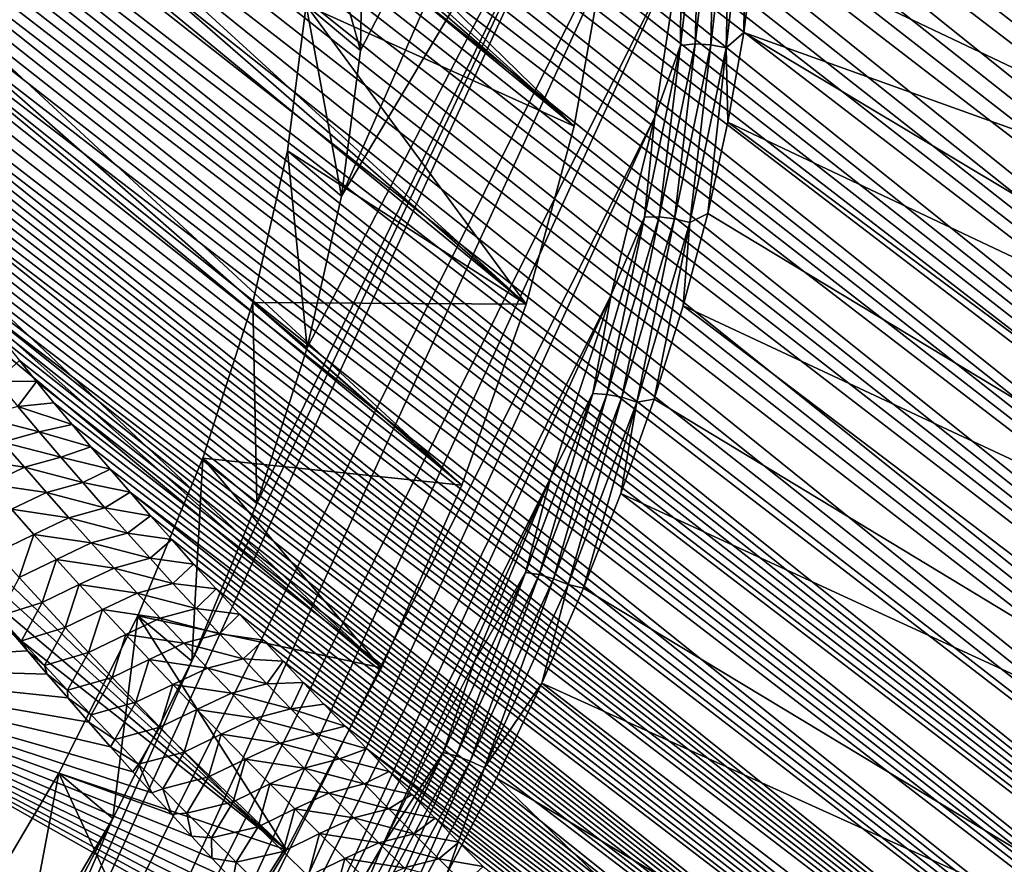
# Model space of a CAD drawing. Header units: metres. Extents: x -82 to 82, y -464 to 32.
# Tile 311 of 409: x 43.31 to 50.74, y -19.81 to -13.43. Entities that reach past the tile are written whole.
import ezdxf

# ---------------------------------------------------------------- set-up
doc = ezdxf.new("R2010")
doc.units = ezdxf.units.M
doc.layers.add('solid_K244121000C07', color=7, linetype='CONTINUOUS')

msp = doc.modelspace()

# ---------------------------------------------------------------- linework, layer by layer
at = {"layer": 'solid_K244121000C07'}
for points in [[(28.500217, 2.882186, 16.009052), (47.729076, -12.937846, 33.763187), (47.495743, -14.239585, 32.823467)], [(28.774855, 1.927367, 15.903305), (28.500217, 2.882186, 16.009052), (47.495743, -14.239585, 32.823467)], [(29.021696, 0.955978, 15.8224), (28.774855, 1.927367, 15.903305), (47.495743, -14.239585, 32.823467)], [(29.021696, 0.955978, 15.8224), (47.495743, -14.239585, 32.823467), (47.133812, -15.58215, 31.986959)], [(29.23583, -0.019556, 15.76529), (29.021696, 0.955978, 15.8224), (47.133812, -15.58215, 31.986959)], [(29.415125, -0.991915, 15.730751), (29.23583, -0.019556, 15.76529), (47.133812, -15.58215, 31.986959)], [(29.415125, -0.991915, 15.730751), (47.133812, -15.58215, 31.986959), (46.647621, -16.949772, 31.263393)], [(29.559109, -1.956141, 15.717944), (29.415125, -0.991915, 15.730751), (46.647621, -16.949772, 31.263393)], [(29.667227, -2.90712, 15.725371), (29.559109, -1.956141, 15.717944), (46.647621, -16.949772, 31.263393)], [(29.667227, -2.90712, 15.725371), (46.647621, -16.949772, 31.263393), (46.041779, -18.329327, 30.659777)], [(29.740007, -3.842077, 15.751963), (29.667227, -2.90712, 15.725371), (46.041779, -18.329327, 30.659777)], [(29.778446, -4.758889, 15.796915), (29.740007, -3.842077, 15.751963), (46.041779, -18.329327, 30.659777)], [(29.778446, -4.758889, 15.796915), (46.041779, -18.329327, 30.659777), (45.323975, -19.703331, 30.183741)], [(29.783459, -5.655798, 15.859275), (29.778446, -4.758889, 15.796915), (45.323975, -19.703331, 30.183741)], [(29.756281, -6.532242, 15.938465), (29.783459, -5.655798, 15.859275), (45.323975, -19.703331, 30.183741)], [(29.698212, -7.387088, 16.033957), (29.756281, -6.532242, 15.938465), (45.323975, -19.703331, 30.183741)], [(29.610624, -8.218371, 16.145044), (29.698212, -7.387088, 16.033957), (44.500805, -21.059212, 29.839617)], [(29.698212, -7.387088, 16.033957), (45.323975, -19.703331, 30.183741), (44.500805, -21.059212, 29.839617)], [(29.494551, -9.028098, 16.271677), (29.610624, -8.218371, 16.145044), (44.500805, -21.059212, 29.839617)], [(64.834976, -25.119036, 80.176231), (43.883732, -8.323991, 60.163883), (43.5858, -8.330283, 60.123425)], [(65.316963, -24.712254, 79.868271), (44.20718, -8.327457, 60.221996), (43.883732, -8.323991, 60.163883)], [(64.834976, -25.119036, 80.176231), (65.316963, -24.712254, 79.868271), (43.883732, -8.323991, 60.163883)], [(64.336166, -25.493633, 80.487686), (42.834633, -8.396905, 60.091354), (42.626247, -8.431354, 60.104568)], [(64.336166, -25.493633, 80.487686), (43.062752, -8.368033, 60.089104), (42.834633, -8.396905, 60.091354)], [(64.834976, -25.119036, 80.176231), (43.312481, -8.345377, 60.099106), (43.062752, -8.368033, 60.089104)], [(64.336166, -25.493633, 80.487686), (64.834976, -25.119036, 80.176231), (43.062752, -8.368033, 60.089104)], [(64.834976, -25.119036, 80.176231), (43.5858, -8.330283, 60.123425), (43.312481, -8.345377, 60.099106)], [(65.316963, -24.712254, 79.868271), (44.55732, -8.341947, 60.299618), (44.20718, -8.327457, 60.221996)], [(65.316963, -24.712254, 79.868271), (44.742947, -8.353851, 60.346474), (44.55732, -8.341947, 60.299618)], [(65.316963, -24.712254, 79.868271), (44.935673, -8.368929, 60.398834), (44.742947, -8.353851, 60.346474)], [(65.781586, -24.273102, 79.563919), (45.135643, -8.387292, 60.456886), (44.935673, -8.368929, 60.398834)], [(65.316963, -24.712254, 79.868271), (65.781586, -24.273102, 79.563919), (44.935673, -8.368929, 60.398834)], [(65.781586, -24.273102, 79.563919), (45.34341, -8.409449, 60.521267), (45.135643, -8.387292, 60.456886)], [(64.336166, -25.493633, 80.487686), (42.435463, -8.470701, 60.12746), (42.25959, -8.514233, 60.158707)], [(64.336166, -25.493633, 80.487686), (42.626247, -8.431354, 60.104568), (42.435463, -8.470701, 60.12746)], [(65.781586, -24.273102, 79.563919), (45.558769, -8.435196, 60.591793), (45.34341, -8.409449, 60.521267)], [(65.781586, -24.273102, 79.563919), (45.781994, -8.464779, 60.668797), (45.558769, -8.435196, 60.591793)], [(65.781586, -24.273102, 79.563919), (46.013653, -8.498717, 60.752934), (45.781994, -8.464779, 60.668797)], [(63.82093, -25.836189, 80.802544), (42.25959, -8.514233, 60.158707), (42.097073, -8.561757, 60.197723)], [(63.82093, -25.836189, 80.802544), (64.336166, -25.493633, 80.487686), (42.25959, -8.514233, 60.158707)], [(65.781586, -24.273102, 79.563919), (46.253456, -8.536733, 60.843929), (46.013653, -8.498717, 60.752934)], [(66.22818, -23.80135, 79.263321), (46.501831, -8.579205, 60.942272), (46.253456, -8.536733, 60.843929)], [(65.781586, -24.273102, 79.563919), (66.22818, -23.80135, 79.263321), (46.253456, -8.536733, 60.843929)], [(63.82093, -25.836189, 80.802544), (41.946445, -8.613113, 60.24403), (41.805573, -8.668403, 60.29744)], [(63.82093, -25.836189, 80.802544), (42.097073, -8.561757, 60.197723), (41.946445, -8.613113, 60.24403)], [(66.22818, -23.80135, 79.263321), (46.759361, -8.626662, 61.048622), (46.501831, -8.579205, 60.942272)], [(63.82093, -25.836189, 80.802544), (41.805573, -8.668403, 60.29744), (41.67342, -8.727686, 60.35788)], [(66.22818, -23.80135, 79.263321), (47.025688, -8.67877, 61.162643), (46.759361, -8.626662, 61.048622)], [(66.22818, -23.80135, 79.263321), (47.301388, -8.736048, 61.284985), (47.025688, -8.67877, 61.162643)], [(63.82093, -25.836189, 80.802544), (41.67342, -8.727686, 60.35788), (41.549168, -8.791111, 60.425411)], [(66.22818, -23.80135, 79.263321), (47.587025, -8.798993, 61.416267), (47.301388, -8.736048, 61.284985)], [(63.289597, -26.146694, 81.120674), (41.549168, -8.791111, 60.425411), (41.431942, -8.859061, 60.500416)], [(63.289597, -26.146694, 81.120674), (63.82093, -25.836189, 80.802544), (41.549168, -8.791111, 60.425411)], [(66.656013, -23.296719, 78.966629), (47.882198, -8.867239, 61.556122), (47.587025, -8.798993, 61.416267)], [(66.22818, -23.80135, 79.263321), (66.656013, -23.296719, 78.966629), (47.587025, -8.798993, 61.416267)], [(63.289597, -26.146694, 81.120674), (41.431942, -8.859061, 60.500416), (41.320946, -8.932129, 60.583572)], [(66.656013, -23.296719, 78.966629), (48.187656, -8.941479, 61.705379), (47.882198, -8.867239, 61.556122)], [(63.289597, -26.146694, 81.120674), (41.320946, -8.932129, 60.583572), (41.215778, -9.01079, 60.675488)], [(66.656013, -23.296719, 78.966629), (48.503895, -9.022168, 61.864613), (48.187656, -8.941479, 61.705379)], [(29.351082, -9.816728, 16.413862), (29.494551, -9.028098, 16.271677), (43.582558, -22.37991, 29.631804)], [(29.494551, -9.028098, 16.271677), (44.500805, -21.059212, 29.839617), (43.582558, -22.37991, 29.631804)], [(63.289597, -26.146694, 81.120674), (41.215778, -9.01079, 60.675488), (41.116058, -9.095607, 60.776924)], [(66.656013, -23.296719, 78.966629), (48.720448, -9.079293, 61.976044), (48.503895, -9.022168, 61.864613)], [(62.742474, -26.425037, 81.441925), (41.116058, -9.095607, 60.776924), (41.021797, -9.187693, 60.889343)], [(62.742474, -26.425037, 81.441925), (63.289597, -26.146694, 81.120674), (41.116058, -9.095607, 60.776924)], [(66.656013, -23.296719, 78.966629), (48.941875, -9.139371, 62.092041), (48.720448, -9.079293, 61.976044)], [(67.064224, -22.758879, 78.674011), (49.168491, -9.202697, 62.21294), (48.941875, -9.139371, 62.092041)], [(66.656013, -23.296719, 78.966629), (67.064224, -22.758879, 78.674011), (48.941875, -9.139371, 62.092041)], [(62.742474, -26.425037, 81.441925), (41.021797, -9.187693, 60.889343), (40.933014, -9.288031, 61.014137)], [(67.064224, -22.758879, 78.674011), (49.400383, -9.26936, 62.338863), (49.168491, -9.202697, 62.21294)], [(62.742474, -26.425037, 81.441925), (40.933014, -9.288031, 61.014137), (40.84972, -9.397694, 61.152859)], [(67.064224, -22.758879, 78.674011), (49.637199, -9.339012, 62.469425), (49.400383, -9.26936, 62.338863)], [(67.064224, -22.758879, 78.674011), (49.879227, -9.411945, 62.604965), (49.637199, -9.339012, 62.469425)], [(62.742474, -26.425037, 81.441925), (40.84972, -9.397694, 61.152859), (40.772804, -9.518192, 61.307667)], [(48.102795, -9.374327, 37.75996), (45.741318, -14.768174, 35.391949), (45.882454, -13.667352, 36.248089)], [(48.102795, -9.374327, 37.75996), (48.30323, -10.45756, 36.546276), (45.741318, -14.768174, 35.391949)], [(48.102795, -9.374327, 37.75996), (45.882454, -13.667352, 36.248089), (45.90155, -12.624491, 37.18454)], [(67.064224, -22.758879, 78.674011), (50.126812, -9.488504, 62.745876), (49.879227, -9.411945, 62.604965)], [(67.064224, -22.758879, 78.674011), (50.380241, -9.568975, 62.89249), (50.126812, -9.488504, 62.745876)], [(62.179813, -26.671011, 81.766106), (40.772804, -9.518192, 61.307667), (40.703236, -9.650862, 61.480553)], [(62.179813, -26.671011, 81.766106), (62.742474, -26.425037, 81.441925), (40.772804, -9.518192, 61.307667)], [(67.064224, -22.758879, 78.674011), (50.639103, -9.652934, 63.044346), (50.380241, -9.568975, 62.89249)], [(62.179813, -26.671011, 81.766106), (40.703236, -9.650862, 61.480553), (40.641975, -9.796873, 61.673374)], [(67.064224, -22.758879, 78.674011), (50.903542, -9.740541, 63.20163), (50.639103, -9.652934, 63.044346)], [(62.179813, -26.671011, 81.766106), (40.641975, -9.796873, 61.673374), (40.590816, -9.957867, 61.888592)], [(29.181263, -10.585462, 16.572058), (29.351082, -9.816728, 16.413862), (43.582558, -22.37991, 29.631804)], [(61.601822, -26.88431, 82.093048), (40.590816, -9.957867, 61.888592), (40.551723, -10.134602, 62.127518)], [(61.601822, -26.88431, 82.093048), (62.179813, -26.671011, 81.766106), (40.590816, -9.957867, 61.888592)], [(61.601822, -26.88431, 82.093048), (40.551723, -10.134602, 62.127518), (40.52626, -10.327674, 62.391285)], [(61.601822, -26.88431, 82.093048), (40.52626, -10.327674, 62.391285), (40.516453, -10.537777, 62.681065)], [(48.30323, -10.45756, 36.546276), (41.150841, -26.103186, 30.008549), (44.610775, -18.277868, 33.406902)], [(48.30323, -10.45756, 36.546276), (48.370853, -11.626131, 35.399551), (41.150841, -26.103186, 30.008549)], [(48.30323, -10.45756, 36.546276), (44.610775, -18.277868, 33.406902), (45.101421, -17.088125, 33.962303)], [(48.30323, -10.45756, 36.546276), (45.101421, -17.088125, 33.962303), (45.479866, -15.913304, 34.626759)], [(48.30323, -10.45756, 36.546276), (45.479866, -15.913304, 34.626759), (45.741318, -14.768174, 35.391949)], [(61.601822, -26.88431, 82.093048), (40.516453, -10.537777, 62.681065), (40.518169, -10.649652, 62.836357)], [(29.181263, -10.585462, 16.572058), (43.582558, -22.37991, 29.631804), (42.578362, -23.652468, 29.56222)], [(61.008587, -27.064528, 82.422531), (40.518169, -10.649652, 62.836357), (40.524429, -10.766109, 62.998688)], [(61.008587, -27.064528, 82.422531), (61.601822, -26.88431, 82.093048), (40.518169, -10.649652, 62.836357)], [(61.008587, -27.064528, 82.422531), (40.524429, -10.766109, 62.998688), (40.535412, -10.887243, 63.168228)], [(61.008587, -27.064528, 82.422531), (40.535412, -10.887243, 63.168228), (40.551792, -11.013494, 63.345539)], [(54.898701, -14.420032, 37.63393), (48.929382, -11.590906, 35.368519), (48.91153, -10.978912, 35.949852)], [(54.878067, -13.206319, 38.770687), (54.898701, -14.420032, 37.63393), (48.91153, -10.978912, 35.949852)], [(61.008587, -27.064528, 82.422531), (40.551792, -11.013494, 63.345539), (40.573341, -11.144667, 63.530453)], [(61.008587, -27.064528, 82.422531), (40.573341, -11.144667, 63.530453), (40.600418, -11.280968, 63.723255)], [(61.008587, -27.064528, 82.422531), (40.600418, -11.280968, 63.723255), (40.633728, -11.422853, 63.924526)], [(60.400227, -27.211134, 82.754295), (40.633728, -11.422853, 63.924526), (40.672955, -11.570053, 64.134003)], [(60.400227, -27.211134, 82.754295), (61.008587, -27.064528, 82.422531), (40.633728, -11.422853, 63.924526)], [(60.400227, -27.211134, 82.754295), (40.672955, -11.570053, 64.134003), (40.718605, -11.722903, 64.352135)], [(54.898701, -14.420032, 37.63393), (48.912815, -12.221688, 34.807587), (48.929382, -11.590906, 35.368519)], [(48.370853, -11.626131, 35.399551), (42.286888, -24.93461, 29.838432), (41.150841, -26.103186, 30.008549)], [(48.370853, -11.626131, 35.399551), (48.304993, -12.867542, 34.331993), (42.286888, -24.93461, 29.838432)], [(60.400227, -27.211134, 82.754295), (40.718605, -11.722903, 64.352135), (40.771366, -11.881867, 64.579506)], [(60.400227, -27.211134, 82.754295), (40.771366, -11.881867, 64.579506), (40.830856, -12.046622, 64.815788)], [(60.400227, -27.211134, 82.754295), (40.830856, -12.046622, 64.815788), (40.897758, -12.217632, 65.061584)], [(59.77684, -27.323496, 83.088043), (40.897758, -12.217632, 65.061584), (40.97274, -12.395342, 65.317444)], [(59.77684, -27.323496, 83.088043), (60.400227, -27.211134, 82.754295), (40.897758, -12.217632, 65.061584)], [(54.803196, -15.693862, 36.569042), (48.861877, -12.86953, 34.268597), (48.912815, -12.221688, 34.807587)], [(54.898701, -14.420032, 37.63393), (54.803196, -15.693862, 36.569042), (48.912815, -12.221688, 34.807587)], [(45.493256, -12.281538, 36.811718), (45.474148, -13.325116, 35.874622), (47.495743, -14.239585, 32.823467)], [(45.882454, -13.667352, 36.248089), (45.474148, -13.325116, 35.874622), (45.493256, -12.281538, 36.811718)], [(45.493256, -12.281538, 36.811718), (47.495743, -14.239585, 32.823467), (47.729076, -12.937846, 33.763187)], [(45.90155, -12.624491, 37.18454), (45.882454, -13.667352, 36.248089), (45.493256, -12.281538, 36.811718)], [(59.77684, -27.323496, 83.088043), (40.97274, -12.395342, 65.317444), (41.055374, -12.579402, 65.583031)], [(48.444252, -12.379767, 34.651985), (48.298653, -13.628588, 33.664864), (48.304993, -12.867542, 34.331993)], [(48.410183, -13.617586, 33.625366), (48.298653, -13.628588, 33.664864), (48.444252, -12.379767, 34.651985)], [(48.556812, -12.359955, 34.61945), (48.410183, -13.617586, 33.625366), (48.444252, -12.379767, 34.651985)], [(48.527523, -13.623623, 33.607624), (48.410183, -13.617586, 33.625366), (48.556812, -12.359955, 34.61945)], [(48.67506, -12.358206, 34.607864), (48.527523, -13.623623, 33.607624), (48.556812, -12.359955, 34.61945)], [(48.644051, -13.646357, 33.612644), (48.527523, -13.623623, 33.607624), (48.67506, -12.358206, 34.607864)], [(48.792324, -12.374617, 34.617882), (48.644051, -13.646357, 33.612644), (48.67506, -12.358206, 34.607864)], [(48.792324, -12.374617, 34.617882), (48.776714, -13.532655, 33.753021), (48.644051, -13.646357, 33.612644)], [(48.792324, -12.374617, 34.617882), (48.861877, -12.86953, 34.268597), (48.776714, -13.532655, 33.753021)], [(59.77684, -27.323496, 83.088043), (41.055374, -12.579402, 65.583031), (41.146564, -12.770417, 65.85907)], [(59.77684, -27.323496, 83.088043), (41.146564, -12.770417, 65.85907), (41.246918, -12.968789, 66.146072)], [(48.304993, -12.867542, 34.331993), (43.356049, -23.693195, 29.808355), (42.286888, -24.93461, 29.838432)], [(48.304993, -12.867542, 34.331993), (48.106384, -14.168082, 33.355385), (43.356049, -23.693195, 29.808355)], [(48.298653, -13.628588, 33.664864), (48.106384, -14.168082, 33.355385), (48.304993, -12.867542, 34.331993)], [(54.803196, -15.693862, 36.569042), (48.776714, -13.532655, 33.753021), (48.861877, -12.86953, 34.268597)], [(59.77684, -27.323496, 83.088043), (41.246918, -12.968789, 66.146072), (41.318615, -13.104889, 66.343254)], [(59.138523, -27.400879, 83.423416), (41.318615, -13.104889, 66.343254), (41.394516, -13.244321, 66.545418)], [(59.138523, -27.400879, 83.423416), (59.77684, -27.323496, 83.088043), (41.318615, -13.104889, 66.343254)], [(59.138523, -27.400879, 83.423416), (41.394516, -13.244321, 66.545418), (41.474998, -13.387338, 66.752853)], [(45.474148, -13.325116, 35.874622), (45.333096, -14.425245, 35.01902), (47.133812, -15.58215, 31.986959)], [(45.741318, -14.768174, 35.391949), (45.333096, -14.425245, 35.01902), (45.474148, -13.325116, 35.874622)], [(45.474148, -13.325116, 35.874622), (47.133812, -15.58215, 31.986959), (47.495743, -14.239585, 32.823467)], [(45.882454, -13.667352, 36.248089), (45.741318, -14.768174, 35.391949), (45.474148, -13.325116, 35.874622)], [(59.138523, -27.400879, 83.423416), (41.474998, -13.387338, 66.752853), (41.560184, -13.534018, 66.965668)], [(59.138523, -27.400879, 83.423416), (41.560184, -13.534018, 66.965668), (41.649643, -13.68405, 67.183517)], [(48.644051, -13.646357, 33.612644), (48.776714, -13.532655, 33.753021), (48.657551, -14.209246, 33.262283)], [(54.592319, -17.017553, 35.584602), (48.657551, -14.209246, 33.262283), (48.776714, -13.532655, 33.753021)], [(54.803196, -15.693862, 36.569042), (54.592319, -17.017553, 35.584602), (48.776714, -13.532655, 33.753021)], [(48.298653, -13.628588, 33.664864), (48.028748, -14.925218, 32.769844), (48.106384, -14.168082, 33.355385)], [(48.138374, -14.923365, 32.72403), (48.028748, -14.925218, 32.769844), (48.298653, -13.628588, 33.664864)], [(48.410183, -13.617586, 33.625366), (48.138374, -14.923365, 32.72403), (48.298653, -13.628588, 33.664864)], [(48.254032, -14.937486, 32.70071), (48.138374, -14.923365, 32.72403), (48.410183, -13.617586, 33.625366)], [(48.527523, -13.623623, 33.607624), (48.254032, -14.937486, 32.70071), (48.410183, -13.617586, 33.625366)], [(48.369194, -14.966784, 32.701199), (48.254032, -14.937486, 32.70071), (48.527523, -13.623623, 33.607624)], [(48.644051, -13.646357, 33.612644), (48.369194, -14.966784, 32.701199), (48.527523, -13.623623, 33.607624)], [(48.644051, -13.646357, 33.612644), (48.504715, -14.897449, 32.797718), (48.369194, -14.966784, 32.701199)], [(48.644051, -13.646357, 33.612644), (48.657551, -14.209246, 33.262283), (48.504715, -14.897449, 32.797718)], [(59.138523, -27.400879, 83.423416), (41.649643, -13.68405, 67.183517), (41.743755, -13.83768, 67.4067)], [(59.138523, -27.400879, 83.423416), (41.743755, -13.83768, 67.4067), (41.842953, -13.995203, 67.635544)], [(59.138523, -27.400879, 83.423416), (41.842953, -13.995203, 67.635544), (41.947605, -14.156862, 67.870338)], [(59.138523, -27.400879, 83.423416), (41.947605, -14.156862, 67.870338), (42.05719, -14.322292, 68.110687)], [(48.106384, -14.168082, 33.355385), (44.346527, -22.392653, 29.918642), (43.356049, -23.693195, 29.808355)], [(48.106384, -14.168082, 33.355385), (47.777252, -15.513505, 32.480373), (44.346527, -22.392653, 29.918642)], [(48.028748, -14.925218, 32.769844), (47.777252, -15.513505, 32.480373), (48.106384, -14.168082, 33.355385)], [(54.267773, -18.380445, 34.688538), (48.504715, -14.897449, 32.797718), (48.657551, -14.209246, 33.262283)], [(54.592319, -17.017553, 35.584602), (54.267773, -18.380445, 34.688538), (48.657551, -14.209246, 33.262283)], [(58.485367, -27.442453, 83.760025), (42.05719, -14.322292, 68.110687), (42.171913, -14.491622, 68.356743)], [(58.485367, -27.442453, 83.760025), (59.138523, -27.400879, 83.423416), (42.05719, -14.322292, 68.110687)], [(58.485367, -27.442453, 83.760025), (42.171913, -14.491622, 68.356743), (42.292297, -14.665189, 68.608879)], [(45.333096, -14.425245, 35.01902), (45.071476, -15.571105, 34.253345), (47.133812, -15.58215, 31.986959)], [(45.479866, -15.913304, 34.626759), (45.071476, -15.571105, 34.253345), (45.333096, -14.425245, 35.01902)], [(45.741318, -14.768174, 35.391949), (45.479866, -15.913304, 34.626759), (45.333096, -14.425245, 35.01902)], [(58.485367, -27.442453, 83.760025), (42.292297, -14.665189, 68.608879), (42.418854, -14.843333, 68.86747)], [(58.485367, -27.442453, 83.760025), (42.418854, -14.843333, 68.86747), (42.551308, -15.025867, 69.132324)], [(48.028748, -14.925218, 32.769844), (47.63731, -16.256353, 31.97611), (47.777252, -15.513505, 32.480373)], [(47.744175, -16.263891, 31.924696), (47.63731, -16.256353, 31.97611), (48.028748, -14.925218, 32.769844)], [(48.138374, -14.923365, 32.72403), (47.744175, -16.263891, 31.924696), (48.028748, -14.925218, 32.769844)], [(47.857395, -16.286312, 31.896425), (47.744175, -16.263891, 31.924696), (48.138374, -14.923365, 32.72403)], [(48.254032, -14.937486, 32.70071), (47.857395, -16.286312, 31.896425), (48.138374, -14.923365, 32.72403)], [(47.970573, -16.322348, 31.892897), (47.857395, -16.286312, 31.896425), (48.254032, -14.937486, 32.70071)], [(48.369194, -14.966784, 32.701199), (47.970573, -16.322348, 31.892897), (48.254032, -14.937486, 32.70071)], [(54.267773, -18.380445, 34.688538), (48.31863, -15.595378, 32.360603), (48.504715, -14.897449, 32.797718)], [(48.369194, -14.966784, 32.701199), (48.504715, -14.897449, 32.797718), (48.31863, -15.595378, 32.360603)], [(48.369194, -14.966784, 32.701199), (48.099804, -16.301119, 31.952139), (47.970573, -16.322348, 31.892897)], [(48.369194, -14.966784, 32.701199), (48.31863, -15.595378, 32.360603), (48.099804, -16.301119, 31.952139)], [(58.485367, -27.442453, 83.760025), (42.551308, -15.025867, 69.132324), (42.689445, -15.212635, 69.40329)], [(58.485367, -27.442453, 83.760025), (42.689445, -15.212635, 69.40329), (42.833881, -15.404033, 69.680779)], [(58.485367, -27.442453, 83.760025), (42.833881, -15.404033, 69.680779), (42.946712, -15.550855, 69.893425)], [(47.777252, -15.513505, 32.480373), (45.247513, -21.047228, 30.168036), (44.346527, -22.392653, 29.918642)], [(47.777252, -15.513505, 32.480373), (47.321106, -16.889395, 31.716347), (45.247513, -21.047228, 30.168036)], [(47.63731, -16.256353, 31.97611), (47.321106, -16.889395, 31.716347), (47.777252, -15.513505, 32.480373)], [(57.817333, -27.447262, 84.097412), (42.946712, -15.550855, 69.893425), (43.063663, -15.700654, 70.110138)], [(57.817333, -27.447262, 84.097412), (58.485367, -27.442453, 83.760025), (42.946712, -15.550855, 69.893425)], [(45.071476, -15.571105, 34.253345), (44.693279, -16.745157, 33.589325), (46.647621, -16.949772, 31.263393)], [(45.101421, -17.088125, 33.962303), (44.693279, -16.745157, 33.589325), (45.071476, -15.571105, 34.253345)], [(45.071476, -15.571105, 34.253345), (46.647621, -16.949772, 31.263393), (47.133812, -15.58215, 31.986959)], [(45.479866, -15.913304, 34.626759), (45.101421, -17.088125, 33.962303), (45.071476, -15.571105, 34.253345)], [(53.832165, -19.77157, 33.888058), (48.099804, -16.301119, 31.952139), (48.31863, -15.595378, 32.360603)], [(54.267773, -18.380445, 34.688538), (53.832165, -19.77157, 33.888058), (48.31863, -15.595378, 32.360603)], [(57.817333, -27.447262, 84.097412), (43.063663, -15.700654, 70.110138), (43.184277, -15.853133, 70.330612)], [(57.817333, -27.447262, 84.097412), (43.184277, -15.853133, 70.330612), (43.308525, -16.00827, 70.554825)], [(43.136059, -16.164028, 70.894882), (43.436722, -16.166262, 70.782974), (43.308525, -16.00827, 70.554825)], [(57.817333, -27.447262, 84.097412), (43.308525, -16.00827, 70.554825), (43.436722, -16.166262, 70.782974)], [(43.295475, -16.356119, 71.174637), (43.436722, -16.166262, 70.782974), (43.136059, -16.164028, 70.894882)], [(43.295475, -16.356119, 71.174637), (43.569176, -16.327301, 71.015251), (43.436722, -16.166262, 70.782974)], [(57.817333, -27.447262, 84.097412), (43.436722, -16.166262, 70.782974), (43.569176, -16.327301, 71.015251)], [(47.63731, -16.256353, 31.97611), (47.128357, -17.608334, 31.291805), (47.321106, -16.889395, 31.716347)], [(47.231632, -17.62541, 31.235561), (47.128357, -17.608334, 31.291805), (47.63731, -16.256353, 31.97611)], [(47.744175, -16.263891, 31.924696), (47.231632, -17.62541, 31.235561), (47.63731, -16.256353, 31.97611)], [(47.341679, -17.656261, 31.203026), (47.231632, -17.62541, 31.235561), (47.744175, -16.263891, 31.924696)], [(47.857395, -16.286312, 31.896425), (47.341679, -17.656261, 31.203026), (47.744175, -16.263891, 31.924696)], [(43.295475, -16.356119, 71.174637), (43.706203, -16.491587, 71.251869), (43.569176, -16.327301, 71.015251)], [(57.817333, -27.447262, 84.097412), (43.569176, -16.327301, 71.015251), (43.706203, -16.491587, 71.251869)], [(47.452278, -17.699141, 31.196033), (47.341679, -17.656261, 31.203026), (47.857395, -16.286312, 31.896425)], [(47.970573, -16.322348, 31.892897), (47.452278, -17.699141, 31.196033), (47.857395, -16.286312, 31.896425)], [(47.970573, -16.322348, 31.892897), (47.566414, -17.728283, 31.22555), (47.452278, -17.699141, 31.196033)], [(47.970573, -16.322348, 31.892897), (47.848835, -17.012737, 31.573442), (47.566414, -17.728283, 31.22555)], [(53.832165, -19.77157, 33.888058), (47.848835, -17.012737, 31.573442), (48.099804, -16.301119, 31.952139)], [(47.970573, -16.322348, 31.892897), (48.099804, -16.301119, 31.952139), (47.848835, -17.012737, 31.573442)], [(43.457024, -16.547871, 71.453461), (43.295475, -16.356119, 71.174637), (43.018845, -16.432623, 71.315437)], [(43.457024, -16.547871, 71.453461), (43.706203, -16.491587, 71.251869), (43.295475, -16.356119, 71.174637)], [(43.457024, -16.547871, 71.453461), (43.018845, -16.432623, 71.315437), (43.181274, -16.623856, 71.596191)], [(43.457024, -16.547871, 71.453461), (43.847984, -16.659235, 71.49292), (43.706203, -16.491587, 71.251869)], [(57.817333, -27.447262, 84.097412), (43.706203, -16.491587, 71.251869), (43.847984, -16.659235, 71.49292)], [(43.620625, -16.739302, 71.731361), (43.457024, -16.547871, 71.453461), (43.181274, -16.623856, 71.596191)], [(43.620625, -16.739302, 71.731361), (43.847984, -16.659235, 71.49292), (43.457024, -16.547871, 71.453461)], [(43.345737, -16.814764, 71.875954), (43.181274, -16.623856, 71.596191), (42.916172, -16.751949, 71.725899)], [(43.620625, -16.739302, 71.731361), (43.181274, -16.623856, 71.596191), (43.345737, -16.814764, 71.875954)], [(43.620625, -16.739302, 71.731361), (43.993866, -16.829842, 71.738029), (43.847984, -16.659235, 71.49292)], [(57.817333, -27.447262, 84.097412), (43.847984, -16.659235, 71.49292), (43.993866, -16.829842, 71.738029)], [(43.345737, -16.814764, 71.875954), (42.916172, -16.751949, 71.725899), (43.081203, -16.942169, 72.007217)], [(43.786224, -16.930431, 72.008354), (43.620625, -16.739302, 71.731361), (43.345737, -16.814764, 71.875954)], [(43.786224, -16.930431, 72.008354), (43.993866, -16.829842, 71.738029), (43.620625, -16.739302, 71.731361)], [(44.693279, -16.745157, 33.589325), (44.202312, -17.935696, 33.033546), (46.041779, -18.329327, 30.659777)], [(44.610775, -18.277868, 33.406902), (44.202312, -17.935696, 33.033546), (44.693279, -16.745157, 33.589325)], [(45.101421, -17.088125, 33.962303), (44.610775, -18.277868, 33.406902), (44.693279, -16.745157, 33.589325)], [(44.693279, -16.745157, 33.589325), (46.041779, -18.329327, 30.659777), (46.647621, -16.949772, 31.263393)], [(43.51218, -17.005367, 72.154747), (43.345737, -16.814764, 71.875954), (43.081203, -16.942169, 72.007217)], [(43.786224, -16.930431, 72.008354), (43.345737, -16.814764, 71.875954), (43.51218, -17.005367, 72.154747)], [(43.786224, -16.930431, 72.008354), (44.144028, -17.00351, 71.987282), (43.993866, -16.829842, 71.738029)], [(57.817333, -27.447262, 84.097412), (43.993866, -16.829842, 71.738029), (44.144028, -17.00351, 71.987282)], [(43.51218, -17.005367, 72.154747), (43.081203, -16.942169, 72.007217), (43.248188, -17.132084, 72.287498)], [(43.953762, -17.121275, 72.284431), (43.786224, -16.930431, 72.008354), (43.51218, -17.005367, 72.154747)], [(43.953762, -17.121275, 72.284431), (44.144028, -17.00351, 71.987282), (43.786224, -16.930431, 72.008354)], [(47.321106, -16.889395, 31.716347), (46.049343, -19.671337, 30.553877), (45.247513, -21.047228, 30.168036)], [(47.321106, -16.889395, 31.716347), (46.743038, -18.280365, 31.071863), (46.049343, -19.671337, 30.553877)], [(47.128357, -17.608334, 31.291805), (46.743038, -18.280365, 31.071863), (47.321106, -16.889395, 31.716347)], [(43.680546, -17.195686, 72.432564), (43.51218, -17.005367, 72.154747), (43.248188, -17.132084, 72.287498)], [(43.953762, -17.121275, 72.284431), (43.51218, -17.005367, 72.154747), (43.680546, -17.195686, 72.432564)], [(43.953762, -17.121275, 72.284431), (44.298843, -17.180473, 72.240898), (44.144028, -17.00351, 71.987282)], [(57.134445, -27.41423, 84.435051), (44.144028, -17.00351, 71.987282), (44.298843, -17.180473, 72.240898)], [(57.134445, -27.41423, 84.435051), (57.817333, -27.447262, 84.097412), (44.144028, -17.00351, 71.987282)], [(53.289001, -21.179724, 33.18961), (47.566414, -17.728283, 31.22555), (47.848835, -17.012737, 31.573442)], [(53.832165, -19.77157, 33.888058), (53.289001, -21.179724, 33.18961), (47.848835, -17.012737, 31.573442)], [(43.417076, -17.321712, 72.566757), (43.248188, -17.132084, 72.287498), (43.134731, -17.457094, 72.626114)], [(43.680546, -17.195686, 72.432564), (43.248188, -17.132084, 72.287498), (43.417076, -17.321712, 72.566757)], [(44.12318, -17.31185, 72.559608), (43.953762, -17.121275, 72.284431), (43.680546, -17.195686, 72.432564)], [(44.12318, -17.31185, 72.559608), (44.298843, -17.180473, 72.240898), (43.953762, -17.121275, 72.284431)], [(43.850777, -17.385736, 72.709412), (43.680546, -17.195686, 72.432564), (43.417076, -17.321712, 72.566757)], [(44.12318, -17.31185, 72.559608), (43.680546, -17.195686, 72.432564), (43.850777, -17.385736, 72.709412)], [(44.12318, -17.31185, 72.559608), (44.458698, -17.360964, 72.4991), (44.298843, -17.180473, 72.240898)], [(57.134445, -27.41423, 84.435051), (44.298843, -17.180473, 72.240898), (44.458698, -17.360964, 72.4991)], [(44.29443, -17.502169, 72.833878), (44.12318, -17.31185, 72.559608), (43.850777, -17.385736, 72.709412)], [(44.29443, -17.502169, 72.833878), (44.458698, -17.360964, 72.4991), (44.12318, -17.31185, 72.559608)], [(43.417076, -17.321712, 72.566757), (43.134731, -17.457094, 72.626114), (43.305958, -17.64641, 72.906693)], [(43.587814, -17.511076, 72.844994), (43.417076, -17.321712, 72.566757), (43.305958, -17.64641, 72.906693)], [(43.850777, -17.385736, 72.709412), (43.417076, -17.321712, 72.566757), (43.587814, -17.511076, 72.844994)], [(44.02282, -17.575537, 72.985313), (43.850777, -17.385736, 72.709412), (43.587814, -17.511076, 72.844994)], [(44.29443, -17.502169, 72.833878), (43.850777, -17.385736, 72.709412), (44.02282, -17.575537, 72.985313)], [(44.29443, -17.502169, 72.833878), (44.623966, -17.545219, 72.762115), (44.458698, -17.360964, 72.4991)], [(57.134445, -27.41423, 84.435051), (44.458698, -17.360964, 72.4991), (44.623966, -17.545219, 72.762115)], [(43.587814, -17.511076, 72.844994), (43.305958, -17.64641, 72.906693), (43.478985, -17.835474, 73.186211)], [(43.760349, -17.70019, 73.122223), (43.587814, -17.511076, 72.844994), (43.478985, -17.835474, 73.186211)], [(44.02282, -17.575537, 72.985313), (43.587814, -17.511076, 72.844994), (43.760349, -17.70019, 73.122223)], [(44.467453, -17.692253, 73.107254), (44.29443, -17.502169, 72.833878), (44.02282, -17.575537, 72.985313)], [(44.467453, -17.692253, 73.107254), (44.623966, -17.545219, 72.762115), (44.29443, -17.502169, 72.833878)], [(44.196625, -17.765102, 73.260262), (44.02282, -17.575537, 72.985313), (43.760349, -17.70019, 73.122223)], [(44.467453, -17.692253, 73.107254), (44.02282, -17.575537, 72.985313), (44.196625, -17.765102, 73.260262)], [(44.467453, -17.692253, 73.107254), (44.794674, -17.733261, 73.029953), (44.623966, -17.545219, 72.762115)], [(57.134445, -27.41423, 84.435051), (44.623966, -17.545219, 72.762115), (44.794674, -17.733261, 73.029953)], [(47.128357, -17.608334, 31.291805), (46.507111, -18.967287, 30.723951), (46.743038, -18.280365, 31.071863)], [(46.606003, -18.993952, 30.663702), (46.507111, -18.967287, 30.723951), (47.128357, -17.608334, 31.291805)], [(47.231632, -17.62541, 31.235561), (46.606003, -18.993952, 30.663702), (47.128357, -17.608334, 31.291805)], [(43.478985, -17.835474, 73.186211), (43.305958, -17.64641, 72.906693), (43.150482, -17.939285, 73.117294)], [(46.712173, -19.033274, 30.627625), (46.606003, -18.993952, 30.663702), (47.231632, -17.62541, 31.235561)], [(47.341679, -17.656261, 31.203026), (46.712173, -19.033274, 30.627625), (47.231632, -17.62541, 31.235561)], [(46.81963, -19.083035, 30.617758), (46.712173, -19.033274, 30.627625), (47.341679, -17.656261, 31.203026)], [(47.452278, -17.699141, 31.196033), (46.81963, -19.083035, 30.617758), (47.341679, -17.656261, 31.203026)], [(43.760349, -17.70019, 73.122223), (43.478985, -17.835474, 73.186211), (43.653759, -18.024307, 73.464676)], [(43.93462, -17.889074, 73.398453), (43.760349, -17.70019, 73.122223), (43.653759, -18.024307, 73.464676)], [(44.196625, -17.765102, 73.260262), (43.760349, -17.70019, 73.122223), (43.93462, -17.889074, 73.398453)], [(44.372135, -17.954451, 73.534271), (44.196625, -17.765102, 73.260262), (43.93462, -17.889074, 73.398453)], [(44.6422, -17.882114, 73.379738), (44.467453, -17.692253, 73.107254), (44.196625, -17.765102, 73.260262)], [(44.6422, -17.882114, 73.379738), (44.196625, -17.765102, 73.260262), (44.372135, -17.954451, 73.534271)], [(44.6422, -17.882114, 73.379738), (44.794674, -17.733261, 73.029953), (44.467453, -17.692253, 73.107254)], [(44.6422, -17.882114, 73.379738), (44.970074, -17.924643, 73.302208), (44.794674, -17.733261, 73.029953)], [(57.134445, -27.41423, 84.435051), (44.794674, -17.733261, 73.029953), (44.970074, -17.924643, 73.302208)], [(47.452278, -17.699141, 31.196033), (47.253315, -18.445793, 30.909418), (46.81963, -19.083035, 30.617758)], [(47.452278, -17.699141, 31.196033), (47.566414, -17.728283, 31.22555), (47.253315, -18.445793, 30.909418)], [(53.289001, -21.179724, 33.18961), (47.253315, -18.445793, 30.909418), (47.566414, -17.728283, 31.22555)], [(43.478985, -17.835474, 73.186211), (43.150482, -17.939285, 73.117294), (43.322922, -18.126295, 73.395378)], [(43.653759, -18.024307, 73.464676), (43.478985, -17.835474, 73.186211), (43.322922, -18.126295, 73.395378)], [(43.93462, -17.889074, 73.398453), (43.653759, -18.024307, 73.464676), (43.830231, -18.212929, 73.742096)], [(44.110588, -18.077745, 73.673691), (43.93462, -17.889074, 73.398453), (43.830231, -18.212929, 73.742096)], [(44.372135, -17.954451, 73.534271), (43.93462, -17.889074, 73.398453), (44.110588, -18.077745, 73.673691)], [(44.81863, -18.071768, 73.651329), (44.6422, -17.882114, 73.379738), (44.372135, -17.954451, 73.534271)], [(44.81863, -18.071768, 73.651329), (44.970074, -17.924643, 73.302208), (44.6422, -17.882114, 73.379738)], [(43.322922, -18.126295, 73.395378), (43.150482, -17.939285, 73.117294), (43.224518, -18.028357, 73.244995)], [(44.202312, -17.935696, 33.033546), (43.605854, -19.124933, 32.594372), (45.323975, -19.703331, 30.183741)], [(44.014, -19.467779, 32.967457), (43.605854, -19.124933, 32.594372), (44.202312, -17.935696, 33.033546)], [(44.610775, -18.277868, 33.406902), (44.014, -19.467779, 32.967457), (44.202312, -17.935696, 33.033546)], [(44.549313, -18.143597, 73.807335), (44.372135, -17.954451, 73.534271), (44.110588, -18.077745, 73.673691)], [(44.202312, -17.935696, 33.033546), (45.323975, -19.703331, 30.183741), (46.041779, -18.329327, 30.659777)], [(44.81863, -18.071768, 73.651329), (44.372135, -17.954451, 73.534271), (44.549313, -18.143597, 73.807335)], [(44.81863, -18.071768, 73.651329), (45.150547, -18.119585, 73.579063), (44.970074, -17.924643, 73.302208)], [(57.134445, -27.41423, 84.435051), (44.970074, -17.924643, 73.302208), (45.150547, -18.119585, 73.579063)], [(43.369732, -18.201525, 73.49292), (43.224518, -18.028357, 73.244995), (41.367722, -18.314913, 72.28392)], [(43.322922, -18.126295, 73.395378), (43.224518, -18.028357, 73.244995), (43.369732, -18.201525, 73.49292)], [(43.653759, -18.024307, 73.464676), (43.322922, -18.126295, 73.395378), (43.496841, -18.312634, 73.671844)], [(43.830231, -18.212929, 73.742096), (43.653759, -18.024307, 73.464676), (43.496841, -18.312634, 73.671844)], [(43.496841, -18.312634, 73.671844), (43.322922, -18.126295, 73.395378), (43.369732, -18.201525, 73.49292)], [(44.110588, -18.077745, 73.673691), (43.830231, -18.212929, 73.742096), (44.008358, -18.401352, 74.018486)], [(44.288208, -18.266218, 73.947952), (44.110588, -18.077745, 73.673691), (44.008358, -18.401352, 74.018486)], [(44.549313, -18.143597, 73.807335), (44.110588, -18.077745, 73.673691), (44.288208, -18.266218, 73.947952)], [(44.996704, -18.261223, 73.922035), (44.81863, -18.071768, 73.651329), (44.549313, -18.143597, 73.807335)], [(44.996704, -18.261223, 73.922035), (45.150547, -18.119585, 73.579063), (44.81863, -18.071768, 73.651329)], [(44.996704, -18.261223, 73.922035), (45.298889, -18.278292, 73.804031), (45.150547, -18.119585, 73.579063)], [(57.134445, -27.41423, 84.435051), (45.150547, -18.119585, 73.579063), (45.298889, -18.278292, 73.804031)], [(43.519169, -18.377584, 73.74456), (43.369732, -18.201525, 73.49292), (41.367722, -18.314913, 72.28392)], [(43.496841, -18.312634, 73.671844), (43.369732, -18.201525, 73.49292), (43.519169, -18.377584, 73.74456)], [(44.728123, -18.332552, 74.079475), (44.549313, -18.143597, 73.807335), (44.288208, -18.266218, 73.947952)], [(44.996704, -18.261223, 73.922035), (44.549313, -18.143597, 73.807335), (44.728123, -18.332552, 74.079475)], [(41.150841, -26.103186, 30.008549), (44.014, -19.467779, 32.967457), (44.610775, -18.277868, 33.406902)], [(43.830231, -18.212929, 73.742096), (43.496841, -18.312634, 73.671844), (43.672398, -18.498774, 73.94725)], [(44.008358, -18.401352, 74.018486), (43.830231, -18.212929, 73.742096), (43.672398, -18.498774, 73.94725)], [(44.288208, -18.266218, 73.947952), (44.008358, -18.401352, 74.018486), (44.18811, -18.589592, 74.293854)], [(44.467442, -18.454508, 74.221245), (44.288208, -18.266218, 73.947952), (44.18811, -18.589592, 74.293854)], [(44.728123, -18.332552, 74.079475), (44.288208, -18.266218, 73.947952), (44.467442, -18.454508, 74.221245)], [(45.17638, -18.450495, 74.191856), (44.996704, -18.261223, 73.922035), (44.728123, -18.332552, 74.079475)], [(45.17638, -18.450495, 74.191856), (45.298889, -18.278292, 73.804031), (44.996704, -18.261223, 73.922035)], [(45.17638, -18.450495, 74.191856), (45.451015, -18.439598, 74.032227), (45.298889, -18.278292, 73.804031)], [(57.134445, -27.41423, 84.435051), (45.298889, -18.278292, 73.804031), (45.451015, -18.439598, 74.032227)], [(46.507111, -18.967287, 30.723951), (46.049343, -19.671337, 30.553877), (46.743038, -18.280365, 31.071863)], [(44.592003, -21.961441, 77.353989), (41.367722, -18.314913, 72.28392), (40.230068, -19.50548, 72.435608)], [(43.673107, -18.556667, 74.000145), (43.519169, -18.377584, 73.74456), (41.367722, -18.314913, 72.28392)], [(43.831833, -18.738914, 74.259903), (43.673107, -18.556667, 74.000145), (41.367722, -18.314913, 72.28392)], [(43.995632, -18.924469, 74.52404), (43.831833, -18.738914, 74.259903), (41.367722, -18.314913, 72.28392)], [(44.164547, -19.113359, 74.792534), (43.995632, -18.924469, 74.52404), (41.367722, -18.314913, 72.28392)], [(44.308655, -19.273062, 75.018982), (44.164547, -19.113359, 74.792534), (41.367722, -18.314913, 72.28392)], [(44.455936, -19.434927, 75.247986), (44.308655, -19.273062, 75.018982), (41.367722, -18.314913, 72.28392)], [(44.606602, -19.59907, 75.479736), (44.455936, -19.434927, 75.247986), (41.367722, -18.314913, 72.28392)], [(44.760876, -19.765606, 75.714394), (44.606602, -19.59907, 75.479736), (41.367722, -18.314913, 72.28392)], [(44.91898, -19.934654, 75.952156), (44.760876, -19.765606, 75.714394), (41.367722, -18.314913, 72.28392)], [(45.081131, -20.106337, 76.193192), (44.91898, -19.934654, 75.952156), (41.367722, -18.314913, 72.28392)], [(45.239128, -20.271988, 76.425369), (45.081131, -20.106337, 76.193192), (41.367722, -18.314913, 72.28392)], [(45.40118, -20.440233, 76.660805), (45.239128, -20.271988, 76.425369), (41.367722, -18.314913, 72.28392)], [(45.567051, -20.611061, 76.899292), (45.40118, -20.440233, 76.660805), (41.367722, -18.314913, 72.28392)], [(45.736526, -20.784403, 77.140594), (45.567051, -20.611061, 76.899292), (41.367722, -18.314913, 72.28392)], [(44.592003, -21.961441, 77.353989), (45.736526, -20.784403, 77.140594), (41.367722, -18.314913, 72.28392)], [(43.672398, -18.498774, 73.94725), (43.496841, -18.312634, 73.671844), (43.519169, -18.377584, 73.74456)], [(44.908524, -18.52133, 74.350685), (44.728123, -18.332552, 74.079475), (44.467442, -18.454508, 74.221245)], [(45.17638, -18.450495, 74.191856), (44.728123, -18.332552, 74.079475), (44.908524, -18.52133, 74.350685)], [(43.672398, -18.498774, 73.94725), (43.519169, -18.377584, 73.74456), (43.673107, -18.556667, 74.000145)], [(44.008358, -18.401352, 74.018486), (43.672398, -18.498774, 73.94725), (43.84956, -18.684729, 74.221611)], [(44.18811, -18.589592, 74.293854), (44.008358, -18.401352, 74.018486), (43.84956, -18.684729, 74.221611)], [(43.84956, -18.684729, 74.221611), (43.672398, -18.498774, 73.94725), (43.673107, -18.556667, 74.000145)], [(44.467442, -18.454508, 74.221245), (44.18811, -18.589592, 74.293854), (44.369446, -18.777664, 74.568214)], [(44.648258, -18.642628, 74.493561), (44.467442, -18.454508, 74.221245), (44.369446, -18.777664, 74.568214)], [(44.908524, -18.52133, 74.350685), (44.467442, -18.454508, 74.221245), (44.648258, -18.642628, 74.493561)], [(45.357624, -18.639595, 74.460793), (45.17638, -18.450495, 74.191856), (44.908524, -18.52133, 74.350685)], [(45.357624, -18.639595, 74.460793), (45.451015, -18.439598, 74.032227), (45.17638, -18.450495, 74.191856)], [(45.357624, -18.639595, 74.460793), (45.607159, -18.603651, 74.263771), (45.451015, -18.439598, 74.032227)], [(57.134445, -27.41423, 84.435051), (45.451015, -18.439598, 74.032227), (45.607159, -18.603651, 74.263771)], [(46.81963, -19.083035, 30.617758), (47.253315, -18.445793, 30.909418), (46.910393, -19.163303, 30.62591)], [(52.642662, -22.593567, 32.59882), (46.910393, -19.163303, 30.62591), (47.253315, -18.445793, 30.909418)], [(53.289001, -21.179724, 33.18961), (52.642662, -22.593567, 32.59882), (47.253315, -18.445793, 30.909418)], [(43.84956, -18.684729, 74.221611), (43.673107, -18.556667, 74.000145), (43.831833, -18.738914, 74.259903)], [(45.090477, -18.709944, 74.620972), (44.908524, -18.52133, 74.350685), (44.648258, -18.642628, 74.493561)], [(45.357624, -18.639595, 74.460793), (44.908524, -18.52133, 74.350685), (45.090477, -18.709944, 74.620972)], [(44.18811, -18.589592, 74.293854), (43.84956, -18.684729, 74.221611), (44.02829, -18.870514, 74.494942)], [(44.369446, -18.777664, 74.568214), (44.18811, -18.589592, 74.293854), (44.02829, -18.870514, 74.494942)], [(44.648258, -18.642628, 74.493561), (44.369446, -18.777664, 74.568214), (44.552326, -18.965584, 74.84156)], [(44.830612, -18.830589, 74.764915), (44.648258, -18.642628, 74.493561), (44.552326, -18.965584, 74.84156)], [(45.090477, -18.709944, 74.620972), (44.648258, -18.642628, 74.493561), (44.830612, -18.830589, 74.764915)], [(45.540398, -18.828537, 74.728851), (45.357624, -18.639595, 74.460793), (45.090477, -18.709944, 74.620972)], [(45.357624, -18.639595, 74.460793), (45.767555, -18.770592, 74.498779), (45.607159, -18.603651, 74.263771)], [(45.540398, -18.828537, 74.728851), (45.767555, -18.770592, 74.498779), (45.357624, -18.639595, 74.460793)], [(57.134445, -27.41423, 84.435051), (45.607159, -18.603651, 74.263771), (45.767555, -18.770592, 74.498779)], [(44.02829, -18.870514, 74.494942), (43.84956, -18.684729, 74.221611), (43.831833, -18.738914, 74.259903)], [(45.273945, -18.898409, 74.890343), (45.090477, -18.709944, 74.620972), (44.830612, -18.830589, 74.764915)], [(45.540398, -18.828537, 74.728851), (45.090477, -18.709944, 74.620972), (45.273945, -18.898409, 74.890343)], [(44.02829, -18.870514, 74.494942), (43.831833, -18.738914, 74.259903), (43.995632, -18.924469, 74.52404)], [(44.369446, -18.777664, 74.568214), (44.02829, -18.870514, 74.494942), (44.208549, -19.056147, 74.767235)], [(44.552326, -18.965584, 74.84156), (44.369446, -18.777664, 74.568214), (44.208549, -19.056147, 74.767235)], [(45.540398, -18.828537, 74.728851), (45.931667, -18.940113, 74.737), (45.767555, -18.770592, 74.498779)], [(57.134445, -27.41423, 84.435051), (45.767555, -18.770592, 74.498779), (45.931667, -18.940113, 74.737)], [(44.208549, -19.056147, 74.767235), (44.02829, -18.870514, 74.494942), (43.995632, -18.924469, 74.52404)], [(44.830612, -18.830589, 74.764915), (44.552326, -18.965584, 74.84156), (44.73671, -19.153364, 75.113907)], [(45.014469, -19.01841, 75.035316), (44.830612, -18.830589, 74.764915), (44.73671, -19.153364, 75.113907)], [(45.273945, -18.898409, 74.890343), (44.830612, -18.830589, 74.764915), (45.014469, -19.01841, 75.035316)], [(45.724659, -19.01733, 74.996033), (45.540398, -18.828537, 74.728851), (45.273945, -18.898409, 74.890343)], [(45.724659, -19.01733, 74.996033), (45.931667, -18.940113, 74.737), (45.540398, -18.828537, 74.728851)], [(44.208549, -19.056147, 74.767235), (43.995632, -18.924469, 74.52404), (44.164547, -19.113359, 74.792534)], [(45.458897, -19.086735, 75.158798), (45.273945, -18.898409, 74.890343), (45.014469, -19.01841, 75.035316)], [(45.724659, -19.01733, 74.996033), (45.273945, -18.898409, 74.890343), (45.458897, -19.086735, 75.158798)], [(45.724659, -19.01733, 74.996033), (46.099277, -19.112083, 74.97831), (45.931667, -18.940113, 74.737)], [(56.436752, -27.342197, 84.772331), (45.931667, -18.940113, 74.737), (46.099277, -19.112083, 74.97831)], [(56.436752, -27.342197, 84.772331), (57.134445, -27.41423, 84.435051), (45.931667, -18.940113, 74.737)], [(44.552326, -18.965584, 74.84156), (44.208549, -19.056147, 74.767235), (44.390305, -19.241638, 75.038513)], [(44.73671, -19.153364, 75.113907), (44.552326, -18.965584, 74.84156), (44.390305, -19.241638, 75.038513)], [(45.014469, -19.01841, 75.035316), (44.73671, -19.153364, 75.113907), (44.922569, -19.341021, 75.385262)], [(45.199791, -19.206102, 75.304771), (45.014469, -19.01841, 75.035316), (44.922569, -19.341021, 75.385262)], [(45.458897, -19.086735, 75.158798), (45.014469, -19.01841, 75.035316), (45.199791, -19.206102, 75.304771)], [(45.910385, -19.205988, 75.262337), (45.724659, -19.01733, 74.996033), (45.458897, -19.086735, 75.158798)], [(45.910385, -19.205988, 75.262337), (46.099277, -19.112083, 74.97831), (45.724659, -19.01733, 74.996033)], [(46.507111, -18.967287, 30.723951), (45.779945, -20.319267, 30.278376), (46.049343, -19.671337, 30.553877)], [(45.873707, -20.355471, 30.214981), (45.779945, -20.319267, 30.278376), (46.507111, -18.967287, 30.723951)], [(46.606003, -18.993952, 30.663702), (45.873707, -20.355471, 30.214981), (46.507111, -18.967287, 30.723951)], [(45.975346, -20.403223, 30.176126), (45.873707, -20.355471, 30.214981), (46.606003, -18.993952, 30.663702)], [(46.712173, -19.033274, 30.627625), (45.975346, -20.403223, 30.176126), (46.606003, -18.993952, 30.663702)], [(44.208549, -19.056147, 74.767235), (44.164547, -19.113359, 74.792534), (44.308655, -19.273062, 75.018982)], [(44.390305, -19.241638, 75.038513), (44.208549, -19.056147, 74.767235), (44.308655, -19.273062, 75.018982)], [(45.645294, -19.274933, 75.426338), (45.458897, -19.086735, 75.158798), (45.199791, -19.206102, 75.304771)], [(45.910385, -19.205988, 75.262337), (45.458897, -19.086735, 75.158798), (45.645294, -19.274933, 75.426338)], [(46.079121, -20.459827, 30.164003), (45.975346, -20.403223, 30.176126), (46.712173, -19.033274, 30.627625)], [(46.81963, -19.083035, 30.617758), (46.079121, -20.459827, 30.164003), (46.712173, -19.033274, 30.627625)], [(46.81963, -19.083035, 30.617758), (46.538589, -19.878847, 30.375805), (46.079121, -20.459827, 30.164003)], [(46.81963, -19.083035, 30.617758), (46.910393, -19.163303, 30.62591), (46.538589, -19.878847, 30.375805)], [(43.605854, -19.124933, 32.594372), (42.910282, -20.300312, 32.276352), (44.500805, -21.059212, 29.839617)], [(43.318672, -20.642712, 32.649578), (42.910282, -20.300312, 32.276352), (43.605854, -19.124933, 32.594372)], [(44.014, -19.467779, 32.967457), (43.318672, -20.642712, 32.649578), (43.605854, -19.124933, 32.594372)], [(43.605854, -19.124933, 32.594372), (44.500805, -21.059212, 29.839617), (45.323975, -19.703331, 30.183741)], [(44.73671, -19.153364, 75.113907), (44.390305, -19.241638, 75.038513), (44.573517, -19.427008, 75.308777)], [(44.922569, -19.341021, 75.385262), (44.73671, -19.153364, 75.113907), (44.573517, -19.427008, 75.308777)], [(45.910385, -19.205988, 75.262337), (46.270691, -19.286684, 75.222847), (46.099277, -19.112083, 74.97831)], [(56.436752, -27.342197, 84.772331), (46.099277, -19.112083, 74.97831), (46.270691, -19.286684, 75.222847)], [(51.898346, -24.00172, 32.120441), (46.538589, -19.878847, 30.375805), (46.910393, -19.163303, 30.62591)], [(52.642662, -22.593567, 32.59882), (51.898346, -24.00172, 32.120441), (46.910393, -19.163303, 30.62591)], [(44.390305, -19.241638, 75.038513), (44.308655, -19.273062, 75.018982), (44.455936, -19.434927, 75.247986)], [(44.573517, -19.427008, 75.308777), (44.390305, -19.241638, 75.038513), (44.455936, -19.434927, 75.247986)], [(45.199791, -19.206102, 75.304771), (44.922569, -19.341021, 75.385262), (45.109867, -19.528564, 75.655632)], [(45.386551, -19.393675, 75.573273), (45.199791, -19.206102, 75.304771), (45.109867, -19.528564, 75.655632)], [(45.645294, -19.274933, 75.426338), (45.199791, -19.206102, 75.304771), (45.386551, -19.393675, 75.573273)], [(46.097542, -19.394518, 75.527771), (45.910385, -19.205988, 75.262337), (45.645294, -19.274933, 75.426338)], [(46.097542, -19.394518, 75.527771), (46.270691, -19.286684, 75.222847), (45.910385, -19.205988, 75.262337)], [(45.833115, -19.463015, 75.692978), (45.645294, -19.274933, 75.426338), (45.386551, -19.393675, 75.573273)], [(46.097542, -19.394518, 75.527771), (45.645294, -19.274933, 75.426338), (45.833115, -19.463015, 75.692978)], [(46.097542, -19.394518, 75.527771), (46.446213, -19.464096, 75.470772), (46.270691, -19.286684, 75.222847)], [(56.436752, -27.342197, 84.772331), (46.270691, -19.286684, 75.222847), (46.446213, -19.464096, 75.470772)], [(44.922569, -19.341021, 75.385262), (44.573517, -19.427008, 75.308777), (44.758156, -19.612265, 75.578041)], [(45.109867, -19.528564, 75.655632), (44.922569, -19.341021, 75.385262), (44.758156, -19.612265, 75.578041)], [(45.386551, -19.393675, 75.573273), (45.109867, -19.528564, 75.655632), (45.298584, -19.716005, 75.925026)], [(45.574722, -19.581141, 75.840836), (45.386551, -19.393675, 75.573273), (45.298584, -19.716005, 75.925026)], [(45.833115, -19.463015, 75.692978), (45.386551, -19.393675, 75.573273), (45.574722, -19.581141, 75.840836)], [(46.286106, -19.58293, 75.792336), (46.097542, -19.394518, 75.527771), (45.833115, -19.463015, 75.692978)], [(46.286106, -19.58293, 75.792336), (46.446213, -19.464096, 75.470772), (46.097542, -19.394518, 75.527771)], [(39.959999, -27.186424, 30.31695), (43.318672, -20.642712, 32.649578), (44.014, -19.467779, 32.967457)], [(41.150841, -26.103186, 30.008549), (39.959999, -27.186424, 30.31695), (44.014, -19.467779, 32.967457)], [(44.573517, -19.427008, 75.308777), (44.455936, -19.434927, 75.247986), (44.606602, -19.59907, 75.479736)], [(44.758156, -19.612265, 75.578041), (44.573517, -19.427008, 75.308777), (44.606602, -19.59907, 75.479736)], [(46.022331, -19.650988, 75.95871), (45.833115, -19.463015, 75.692978), (45.574722, -19.581141, 75.840836)], [(46.286106, -19.58293, 75.792336), (45.833115, -19.463015, 75.692978), (46.022331, -19.650988, 75.95871)], [(46.286106, -19.58293, 75.792336), (46.626152, -19.644503, 75.722221), (46.446213, -19.464096, 75.470772)], [(56.436752, -27.342197, 84.772331), (46.446213, -19.464096, 75.470772), (46.626152, -19.644503, 75.722221)], [(43.474258, -23.182571, 77.455841), (40.230068, -19.50548, 72.435608), (39.140362, -20.748306, 72.48687)], [(43.474258, -23.182571, 77.455841), (44.592003, -21.961441, 77.353989), (40.230068, -19.50548, 72.435608)], [(45.109867, -19.528564, 75.655632), (44.758156, -19.612265, 75.578041), (44.944199, -19.797421, 75.846313)], [(45.298584, -19.716005, 75.925026), (45.109867, -19.528564, 75.655632), (44.944199, -19.797421, 75.846313)], [(44.758156, -19.612265, 75.578041), (44.606602, -19.59907, 75.479736), (44.760876, -19.765606, 75.714394)], [(44.944199, -19.797421, 75.846313), (44.758156, -19.612265, 75.578041), (44.760876, -19.765606, 75.714394)], [(45.574722, -19.581141, 75.840836), (45.298584, -19.716005, 75.925026), (45.488689, -19.903357, 76.193436)], [(45.764278, -19.768507, 76.107468), (45.574722, -19.581141, 75.840836), (45.488689, -19.903357, 76.193436)], [(46.022331, -19.650988, 75.95871), (45.574722, -19.581141, 75.840836), (45.764278, -19.768507, 76.107468)], [(46.476048, -19.771233, 76.056023), (46.286106, -19.58293, 75.792336), (46.022331, -19.650988, 75.95871)], [(46.476048, -19.771233, 76.056023), (46.626152, -19.644503, 75.722221), (46.286106, -19.58293, 75.792336)], [(45.779945, -20.319267, 30.278376), (45.247513, -21.047228, 30.168036), (46.049343, -19.671337, 30.553877)], [(46.212914, -19.838865, 76.223534), (46.022331, -19.650988, 75.95871), (45.764278, -19.768507, 76.107468)], [(46.476048, -19.771233, 76.056023), (46.022331, -19.650988, 75.95871), (46.212914, -19.838865, 76.223534)], [(46.476048, -19.771233, 76.056023), (46.81081, -19.828087, 75.977348), (46.626152, -19.644503, 75.722221)], [(56.436752, -27.342197, 84.772331), (46.626152, -19.644503, 75.722221), (46.81081, -19.828087, 75.977348)], [(44.944199, -19.797421, 75.846313), (44.760876, -19.765606, 75.714394), (44.91898, -19.934654, 75.952156)], [(45.298584, -19.716005, 75.925026), (44.944199, -19.797421, 75.846313), (45.131611, -19.982489, 76.113586)], [(45.488689, -19.903357, 76.193436), (45.298584, -19.716005, 75.925026), (45.131611, -19.982489, 76.113586)], [(45.764278, -19.768507, 76.107468), (45.488689, -19.903357, 76.193436), (45.680153, -20.090628, 76.460884)], [(45.955193, -19.955788, 76.373154), (45.764278, -19.768507, 76.107468), (45.680153, -20.090628, 76.460884)], [(46.212914, -19.838865, 76.223534), (45.764278, -19.768507, 76.107468), (45.955193, -19.955788, 76.373154)], [(46.667339, -19.959435, 76.318848), (46.476048, -19.771233, 76.056023), (46.212914, -19.838865, 76.223534)], [(46.667339, -19.959435, 76.318848), (46.81081, -19.828087, 75.977348), (46.476048, -19.771233, 76.056023)], [(45.131611, -19.982489, 76.113586), (44.944199, -19.797421, 75.846313), (44.91898, -19.934654, 75.952156)]]:
    msp.add_3dface(points, dxfattribs=at)

doc.saveas('drawing.dxf')
